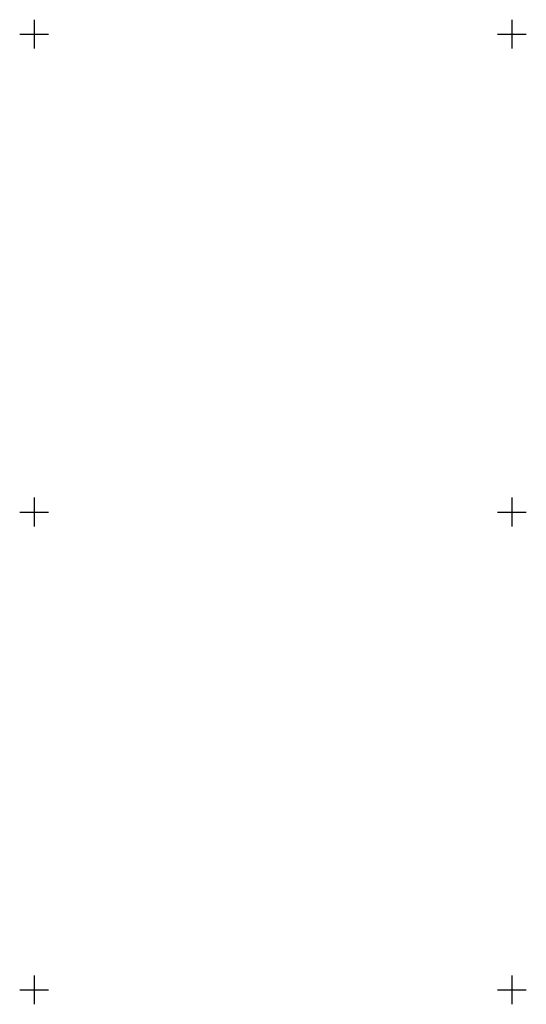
# Model space of a CAD drawing. Header units: metres. Extents: x 703769 to 722343, y 4313031 to 4317457.
# Tile 330 of 409: x 708177 to 708230, y 4315527 to 4315630. Entities that reach past the tile are written whole.
import ezdxf

# ---------------------------------------------------------------- set-up
doc = ezdxf.new("R2010")
doc.units = ezdxf.units.M
doc.header["$LTSCALE"] = 0.5
doc.layers.add('(001) Сетка', color=92, linetype='Continuous')

# ---------------------------------------------------------------- blocks, each defined once
blk = doc.blocks.new('Setka')
at = {"layer": '(001) Сетка'}
for p, q in [((0, 1.5), (0, -1.5)), ((-1.5, 0), (1.5, 0))]:
    blk.add_line(p, q, dxfattribs=at)

msp = doc.modelspace()

# ---------------------------------------------------------------- block references
at = {"layer": '(001) Сетка'}
for p in [(708178.465, 4315628.456), (708228.465, 4315628.456), (708178.465, 4315578.456), (708228.465, 4315578.456), (708178.465, 4315528.456), (708228.465, 4315528.456)]:
    msp.add_blockref('Setka', p, dxfattribs=at)

doc.saveas('drawing.dxf')
